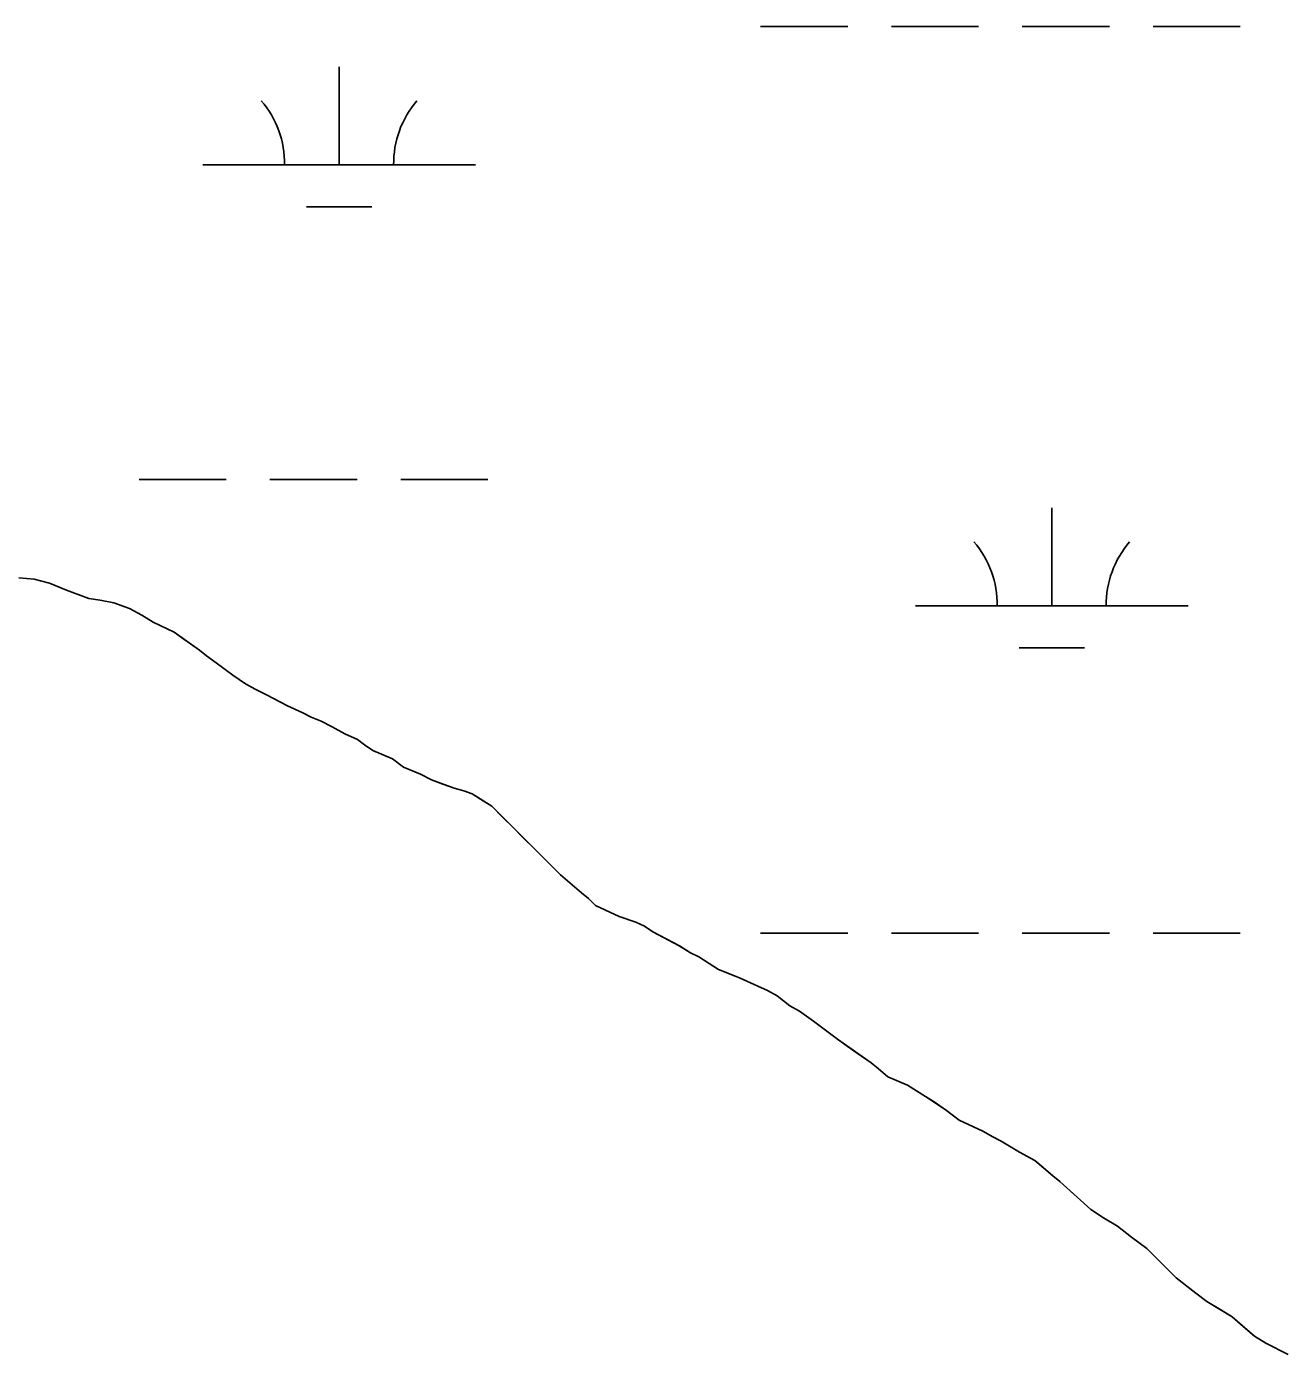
# Model space of a CAD drawing. Extents: x 3161564 to 3199464, y 849354 to 874788.
# Drawn here: x 3185813.8 to 3186273.8, y 858560.7 to 859048 of the extents above; entities that cross this region are included whole.
import ezdxf

# ---------------------------------------------------------------- set-up
doc = ezdxf.new("R2010")
doc.units = 0
for name, color, linetype in [('V-SITE-VEGE', 7, 'Continuous'), ('V-TOPO-SHOR', 7, 'Continuous'), ('V-WETL-SWMP', 7, 'Continuous')]:
    doc.layers.add(name, color=color, linetype=linetype)

msp = doc.modelspace()

# ---------------------------------------------------------------- linework, layer by layer
at = {"layer": 'V-SITE-VEGE'}
msp.add_lwpolyline([(3185810.96, 858845.71), (3185816.61, 858845.21), (3185822.25, 858843.68), (3185828.41, 858841.12), (3185836.62, 858838.06), (3185840.73, 858837.55), (3185845.86, 858836.53), (3185851.5, 858834.49), (3185856.12, 858831.93), (3185860.23, 858829.37), (3185867.93, 858825.79), (3185877.17, 858819.14), (3185879.74, 858817.09), (3185883.33, 858814.53), (3185889.5, 858809.92), (3185894.12, 858806.85), (3185897.71, 858804.81), (3185901.81, 858802.76), (3185909.52, 858798.67), (3185915.16, 858796.11), (3185918.24, 858794.58), (3185921.83, 858793.04), (3185925.94, 858791), (3185930.56, 858788.44), (3185935.18, 858786.39), (3185937.75, 858784.35), (3185940.83, 858782.3), (3185948.01, 858779.23), (3185952.12, 858776.16), (3185958.28, 858773.61), (3185962.39, 858771.56), (3185970.6, 858768.5), (3185974.19, 858767.48), (3185977.27, 858766.45), (3185984.46, 858761.85), (3186009.63, 858736.75), (3186017.33, 858730.09), (3186019.9, 858728.05), (3186022.47, 858725.49), (3186031.19, 858721.4), (3186037.35, 858719.35), (3186040.43, 858717.82), (3186043.51, 858715.77), (3186053.26, 858710.65), (3186057.37, 858708.1), (3186060.45, 858706.56), (3186067.64, 858701.96), (3186075.34, 858698.89), (3186082.01, 858695.82), (3186085.6, 858694.29), (3186089.2, 858692.24), (3186093.82, 858688.66), (3186097.41, 858686.61), (3186102.55, 858683.03), (3186111.28, 858676.37), (3186123.6, 858667.67), (3186126.17, 858665.62), (3186129.76, 858662.55), (3186136.95, 858659.48), (3186143.62, 858655.39), (3186151.32, 858650.27), (3186155.94, 858646.69), (3186164.67, 858642.6), (3186168.26, 858640.55), (3186171.34, 858639.02), (3186178.02, 858634.92), (3186183.67, 858631.85), (3186190.34, 858626.22), (3186192.91, 858624.17), (3186204.21, 858613.93), (3186208.83, 858610.86), (3186213.96, 858607.79), (3186219.1, 858603.69), (3186224.75, 858599.6), (3186235.53, 858588.84), (3186242.72, 858583.21), (3186246.83, 858580.14), (3186256.07, 858574.51), (3186264.29, 858567.34), (3186268.4, 858564.78), (3186276.61, 858560.69)], dxfattribs=at)
at = {"layer": 'V-TOPO-SHOR'}
for points in [[(3185810.96, 858845.71), (3185816.61, 858845.21), (3185822.25, 858843.68), (3185828.41, 858841.12), (3185836.62, 858838.06), (3185840.73, 858837.55), (3185845.86, 858836.53), (3185851.5, 858834.49), (3185856.12, 858831.93), (3185860.23, 858829.37), (3185867.93, 858825.79), (3185871.52, 858823.23), (3185877.17, 858819.14), (3185879.74, 858817.09), (3185883.33, 858814.53), (3185889.5, 858809.92), (3185894.12, 858806.85), (3185897.71, 858804.81), (3185901.81, 858802.76), (3185909.52, 858798.67), (3185915.16, 858796.11), (3185918.24, 858794.58), (3185921.83, 858793.04), (3185925.94, 858791), (3185930.56, 858788.44), (3185935.18, 858786.39), (3185937.75, 858784.35), (3185940.83, 858782.3), (3185948.01, 858779.23), (3185952.12, 858776.16), (3185958.28, 858773.61), (3185962.39, 858771.56), (3185966.49, 858770.03), (3185970.6, 858768.5), (3185974.19, 858767.48), (3185977.27, 858766.45), (3185980.35, 858764.41), (3185984.46, 858761.85), (3185988.57, 858757.75), (3185992.16, 858754.16), (3185995.76, 858750.58), (3186000.38, 858745.97), (3186003.46, 858742.9), (3186009.63, 858736.75), (3186017.33, 858730.09), (3186019.9, 858728.05), (3186022.47, 858725.49), (3186031.19, 858721.4), (3186037.35, 858719.35), (3186040.43, 858717.82), (3186043.51, 858715.77), (3186053.26, 858710.65), (3186057.37, 858708.1), (3186060.45, 858706.56), (3186067.64, 858701.96), (3186075.34, 858698.89), (3186082.01, 858695.82), (3186085.6, 858694.29), (3186089.2, 858692.24), (3186093.82, 858688.66), (3186097.41, 858686.61), (3186102.55, 858683.03), (3186111.28, 858676.37), (3186114.87, 858673.81), (3186118.46, 858671.25), (3186123.6, 858667.67), (3186126.17, 858665.62), (3186129.76, 858662.55), (3186136.95, 858659.48)], [(3186136.95, 858659.48), (3186143.62, 858655.39), (3186146.7, 858653.34), (3186151.32, 858650.27), (3186155.95, 858646.69), (3186164.67, 858642.6), (3186168.26, 858640.55), (3186171.34, 858639.02), (3186178.02, 858634.92), (3186183.67, 858631.85), (3186186.75, 858629.29), (3186190.34, 858626.22), (3186192.91, 858624.17), (3186198.05, 858619.56), (3186204.21, 858613.93), (3186208.83, 858610.86), (3186213.96, 858607.79), (3186219.1, 858603.69), (3186224.75, 858599.6), (3186228.86, 858595.5), (3186232.96, 858591.4), (3186235.53, 858588.84), (3186242.72, 858583.21), (3186246.83, 858580.14), (3186251.96, 858577.07), (3186256.07, 858574.51), (3186260.18, 858570.93), (3186264.29, 858567.34), (3186268.4, 858564.78), (3186276.61, 858560.69)]]:
    msp.add_lwpolyline(points, dxfattribs=at)
at = {"layer": 'V-WETL-SWMP'}
for p, q in [((3186083.05, 859047.99), (3186115.05, 859047.99)), ((3186131.05, 859047.99), (3186163.05, 859047.99)), ((3186179.05, 859047.99), (3186211.05, 859047.99)), ((3186227.05, 859047.99), (3186259.05, 859047.99)), ((3185928.46, 858997.25), (3185928.46, 859033.25)), ((3185878.46, 858997.25), (3185978.46, 858997.25)), ((3185916.46, 858981.82), (3185940.46, 858981.82)), ((3185855.05, 858881.82), (3185887.05, 858881.82)), ((3185903.05, 858881.82), (3185935.05, 858881.82)), ((3185951.05, 858881.82), (3185983.05, 858881.82)), ((3186189.89, 858835.39), (3186189.89, 858871.39)), ((3185810.96, 858845.71), (3185816.61, 858845.21)), ((3185816.61, 858845.21), (3185822.25, 858843.68)), ((3185822.25, 858843.68), (3185828.41, 858841.12)), ((3185828.41, 858841.12), (3185836.62, 858838.06)), ((3185836.62, 858838.06), (3185840.73, 858837.55)), ((3185840.73, 858837.55), (3185845.86, 858836.53)), ((3185845.86, 858836.53), (3185851.5, 858834.49)), ((3185851.5, 858834.49), (3185856.12, 858831.93)), ((3185856.12, 858831.93), (3185860.23, 858829.37)), ((3186139.89, 858835.39), (3186239.89, 858835.39)), ((3185860.23, 858829.37), (3185867.93, 858825.79)), ((3185867.93, 858825.79), (3185871.52, 858823.23)), ((3185871.52, 858823.23), (3185877.17, 858819.14)), ((3185877.17, 858819.14), (3185879.74, 858817.09)), ((3185879.74, 858817.09), (3185883.33, 858814.53)), ((3186177.89, 858819.96), (3186201.89, 858819.96)), ((3185883.33, 858814.53), (3185889.5, 858809.92)), ((3185889.5, 858809.92), (3185894.12, 858806.85)), ((3185894.12, 858806.85), (3185897.71, 858804.81)), ((3185897.71, 858804.81), (3185901.81, 858802.76)), ((3185901.81, 858802.76), (3185909.52, 858798.67)), ((3185909.52, 858798.67), (3185915.16, 858796.11)), ((3185915.16, 858796.11), (3185918.24, 858794.58)), ((3185918.24, 858794.58), (3185921.83, 858793.04)), ((3185921.83, 858793.04), (3185925.94, 858791)), ((3185925.94, 858791), (3185930.56, 858788.44)), ((3185930.56, 858788.44), (3185935.18, 858786.4)), ((3185935.18, 858786.4), (3185937.75, 858784.35)), ((3185937.75, 858784.35), (3185940.83, 858782.3)), ((3185940.83, 858782.3), (3185948.01, 858779.23)), ((3185948.01, 858779.23), (3185952.12, 858776.16)), ((3185952.12, 858776.16), (3185958.28, 858773.61)), ((3185958.28, 858773.61), (3185962.39, 858771.56)), ((3185962.39, 858771.56), (3185970.6, 858768.49)), ((3185970.6, 858768.49), (3185974.19, 858767.47)), ((3185974.19, 858767.47), (3185977.27, 858766.45)), ((3185977.27, 858766.45), (3185980.35, 858764.41)), ((3185980.35, 858764.41), (3185984.46, 858761.85)), ((3185984.46, 858761.85), (3186009.63, 858736.75)), ((3186009.63, 858736.75), (3186017.33, 858730.09)), ((3186017.33, 858730.09), (3186019.9, 858728.05)), ((3186019.9, 858728.05), (3186022.47, 858725.48)), ((3186022.47, 858725.48), (3186031.19, 858721.39)), ((3186031.19, 858721.39), (3186037.35, 858719.35)), ((3186037.35, 858719.35), (3186040.43, 858717.82)), ((3186040.43, 858717.82), (3186043.51, 858715.77)), ((3186043.51, 858715.77), (3186053.27, 858710.65)), ((3186083.05, 858715.32), (3186115.05, 858715.32)), ((3186131.05, 858715.32), (3186163.05, 858715.32)), ((3186179.05, 858715.32), (3186211.05, 858715.32)), ((3186227.05, 858715.32), (3186259.05, 858715.32)), ((3186053.27, 858710.65), (3186057.37, 858708.1)), ((3186057.37, 858708.1), (3186060.45, 858706.56)), ((3186060.45, 858706.56), (3186067.64, 858701.96)), ((3186067.64, 858701.96), (3186075.34, 858698.89)), ((3186075.34, 858698.89), (3186082.01, 858695.82)), ((3186082.01, 858695.82), (3186085.6, 858694.29)), ((3186085.6, 858694.29), (3186089.2, 858692.24)), ((3186089.2, 858692.24), (3186093.82, 858688.66)), ((3186093.82, 858688.66), (3186097.41, 858686.61)), ((3186097.41, 858686.61), (3186102.55, 858683.03)), ((3186102.55, 858683.03), (3186111.28, 858676.37)), ((3186111.28, 858676.37), (3186118.46, 858671.25)), ((3186118.46, 858671.25), (3186123.6, 858667.67)), ((3186123.6, 858667.67), (3186126.17, 858665.62)), ((3186126.17, 858665.62), (3186129.76, 858662.55)), ((3186129.76, 858662.55), (3186136.95, 858659.48)), ((3186136.95, 858659.48), (3186143.62, 858655.39)), ((3186143.62, 858655.39), (3186151.32, 858650.27)), ((3186151.32, 858650.27), (3186155.95, 858646.69)), ((3186155.95, 858646.69), (3186164.67, 858642.6)), ((3186164.67, 858642.6), (3186168.26, 858640.55)), ((3186168.26, 858640.55), (3186171.34, 858639.02)), ((3186171.34, 858639.02), (3186178.02, 858634.92)), ((3186178.02, 858634.92), (3186183.67, 858631.85)), ((3186183.67, 858631.85), (3186186.75, 858629.29)), ((3186186.75, 858629.29), (3186190.34, 858626.22)), ((3186190.34, 858626.22), (3186192.91, 858624.17)), ((3186192.91, 858624.17), (3186198.04, 858619.57)), ((3186198.04, 858619.57), (3186204.21, 858613.93)), ((3186204.21, 858613.93), (3186208.83, 858610.86)), ((3186208.83, 858610.86), (3186213.96, 858607.79)), ((3186213.96, 858607.79), (3186219.1, 858603.7)), ((3186219.1, 858603.7), (3186224.75, 858599.6)), ((3186224.75, 858599.6), (3186235.53, 858588.84)), ((3186235.53, 858588.84), (3186242.72, 858583.21)), ((3186242.72, 858583.21), (3186246.83, 858580.14)), ((3186246.83, 858580.14), (3186251.96, 858577.07)), ((3186251.96, 858577.07), (3186256.07, 858574.51)), ((3186256.07, 858574.51), (3186264.29, 858567.34)), ((3186264.29, 858567.34), (3186268.4, 858564.79)), ((3186268.4, 858564.79), (3186276.61, 858560.69))]:
    msp.add_line(p, q, dxfattribs=at)
for centre, start, end in [((3185873.21, 858997.73), 359.2282, 40.7718), ((3185983.7, 858997.73), 139.2282, 180.7718), ((3186134.65, 858835.86), 359.2282, 40.7718), ((3186245.14, 858835.86), 139.2282, 180.7718)]:
    msp.add_arc(centre, 35.25, start, end, dxfattribs=at)

doc.saveas('drawing.dxf')
